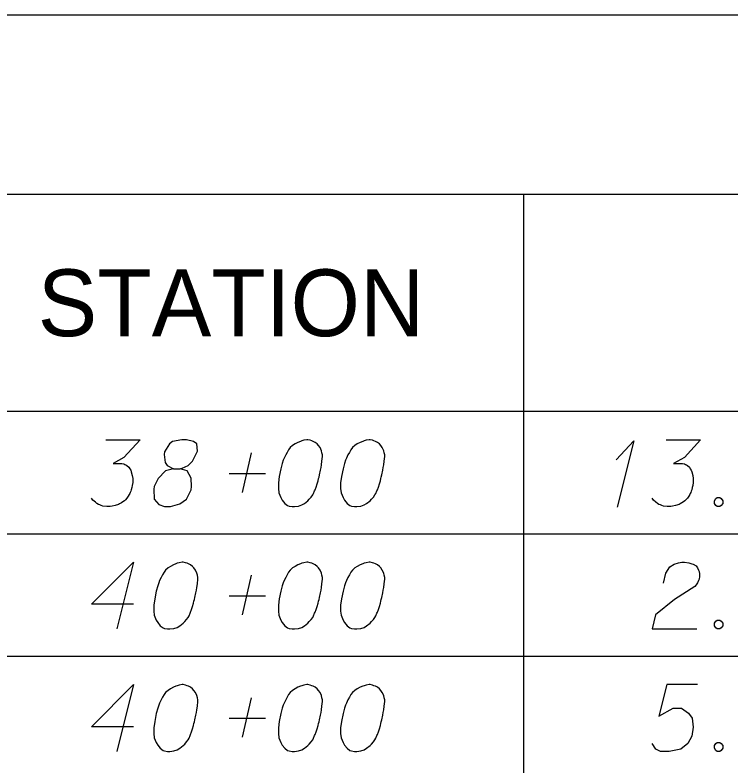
# Model space of a CAD drawing. Extents: x 2074207 to 2076812, y 516372 to 523312.
# Drawn here: x 2076345.6 to 2076397, y 520053.2 to 520107.1 of the extents above; entities that cross this region are included whole.
import ezdxf

# ---------------------------------------------------------------- set-up
doc = ezdxf.new("R2010")
doc.units = 0
for name, color, linetype in [('Prop DirtTable_ Soil Test Results - Outline (Major)', 7, 'Continuous'), ('Prop DirtTable_ Soil Test Results - Outline (Minor)', 7, 'Continuous'), ('Prop DirtTable_ Soil Test Results - Tx (Header - Small)', 7, 'Continuous'), ('Prop DirtTable_ Soil Test Results - Tx (Sample Data)', 7, 'Continuous')]:
    doc.layers.add(name, color=color, linetype=linetype)

msp = doc.modelspace()

# ---------------------------------------------------------------- linework, layer by layer
at = {"layer": 'Prop DirtTable_ Soil Test Results - Outline (Major)'}
for p, q in [((2076260.609, 520107.121), (2076811.903, 520107.121)), ((2076260.609, 520078.635), (2076811.903, 520078.635)), ((2076260.609, 520078.635), (2076811.903, 520078.635))]:
    msp.add_line(p, q, dxfattribs=at)
at = {"layer": 'Prop DirtTable_ Soil Test Results - Outline (Minor)'}
for p, q in [((2076260.609, 520094.235), (2076811.903, 520094.235)), ((2076382.2, 520094.235), (2076382.2, 520069.835)), ((2076260.609, 520069.835), (2076811.903, 520069.835)), ((2076260.609, 520069.835), (2076811.903, 520069.835)), ((2076382.2, 520069.835), (2076382.2, 520061.035)), ((2076260.609, 520061.035), (2076811.903, 520061.035)), ((2076260.609, 520061.035), (2076811.903, 520061.035)), ((2076382.2, 520061.035), (2076382.2, 520052.235))]:
    msp.add_line(p, q, dxfattribs=at)
at = {"layer": 'Prop DirtTable_ Soil Test Results - Tx (Sample Data)'}
for points in [[(2076352.139, 520076.591), (2076354.608, 520076.591), (2076353.444, 520075.306), (2076352.668, 520074.89), (2076353.303, 520074.89), (2076353.444, 520074.852), (2076353.514, 520074.814), (2076353.585, 520074.777), (2076353.655, 520074.739), (2076353.797, 520074.625), (2076353.867, 520074.512), (2076353.938, 520074.399), (2076353.973, 520074.285), (2076354.043, 520074.021), (2076354.079, 520073.794), (2076354.079, 520073.68), (2076354.079, 520073.529), (2076354.043, 520073.303), (2076354.008, 520073.151), (2076353.973, 520073), (2076353.938, 520072.887), (2076353.902, 520072.811), (2076353.867, 520072.736), (2076353.832, 520072.66), (2076353.761, 520072.547), (2076353.655, 520072.395), (2076353.55, 520072.282), (2076353.479, 520072.206), (2076353.373, 520072.131), (2076353.267, 520072.055), (2076353.126, 520071.98), (2076353.056, 520071.942), (2076352.809, 520071.866), (2076352.597, 520071.828), (2076352.456, 520071.791), (2076352.209, 520071.791), (2076351.927, 520071.828), (2076351.821, 520071.866), (2076351.715, 520071.904), (2076351.609, 520071.942), (2076351.504, 520072.017), (2076351.398, 520072.093), (2076351.221, 520072.244), (2076351.116, 520072.395)], [(2076357.007, 520074.512), (2076357.5, 520074.512), (2076357.642, 520074.55), (2076358.065, 520074.739), (2076358.382, 520075.041), (2076358.735, 520075.759), (2076358.7, 520076.288), (2076358.453, 520076.477), (2076357.959, 520076.591), (2076357.606, 520076.591), (2076356.936, 520076.477), (2076356.724, 520076.288), (2076356.372, 520075.721), (2076356.336, 520075.532), (2076356.407, 520074.965), (2076356.548, 520074.739), (2076357.007, 520074.512), (2076356.442, 520074.361), (2076355.913, 520073.794), (2076355.631, 520073.227), (2076355.596, 520073.038), (2076355.631, 520072.32), (2076355.948, 520071.942), (2076356.372, 520071.791), (2076356.795, 520071.791), (2076357.465, 520071.98), (2076357.959, 520072.32), (2076358.277, 520073), (2076358.312, 520073.227), (2076358.277, 520073.832), (2076357.994, 520074.361), (2076357.5, 520074.512)], [(2076366.672, 520076.591), (2076366.602, 520076.591), (2076366.39, 520076.553), (2076366.249, 520076.515), (2076366.143, 520076.477), (2076365.967, 520076.402), (2076365.755, 520076.288), (2076365.579, 520076.175), (2076365.402, 520076.024), (2076365.296, 520075.873), (2076365.191, 520075.684), (2076365.085, 520075.495), (2076364.979, 520075.268), (2076364.908, 520075.117), (2076364.838, 520074.89), (2076364.732, 520074.512), (2076364.626, 520073.945), (2076364.556, 520073.491), (2076364.556, 520073.076), (2076364.591, 520072.773), (2076364.732, 520072.433), (2076364.838, 520072.244), (2076365.014, 520072.017), (2076365.226, 520071.866), (2076365.332, 520071.828), (2076365.543, 520071.791), (2076365.72, 520071.791), (2076366.002, 520071.828), (2076366.249, 520071.904), (2076366.425, 520072.017), (2076366.672, 520072.206), (2076366.778, 520072.32), (2076366.919, 520072.471), (2076367.025, 520072.622), (2076367.095, 520072.736), (2076367.166, 520072.925), (2076367.201, 520073), (2076367.272, 520073.189), (2076367.342, 520073.416), (2076367.413, 520073.643), (2076367.448, 520073.794), (2076367.483, 520073.907), (2076367.519, 520074.058), (2076367.589, 520074.399), (2076367.625, 520074.588), (2076367.66, 520074.777), (2076367.695, 520075.041), (2076367.73, 520075.381), (2076367.73, 520075.495), (2076367.695, 520075.646), (2076367.66, 520075.797), (2076367.554, 520076.024), (2076367.448, 520076.175), (2076367.342, 520076.288), (2076367.201, 520076.402), (2076367.06, 520076.477), (2076366.954, 520076.515), (2076366.849, 520076.553), (2076366.672, 520076.591)], [(2076371.152, 520076.591), (2076371.082, 520076.591), (2076370.87, 520076.553), (2076370.729, 520076.515), (2076370.623, 520076.477), (2076370.447, 520076.402), (2076370.235, 520076.288), (2076370.059, 520076.175), (2076369.882, 520076.024), (2076369.776, 520075.873), (2076369.671, 520075.684), (2076369.565, 520075.495), (2076369.459, 520075.268), (2076369.388, 520075.117), (2076369.318, 520074.89), (2076369.212, 520074.512), (2076369.106, 520073.945), (2076369.036, 520073.491), (2076369.036, 520073.076), (2076369.071, 520072.773), (2076369.212, 520072.433), (2076369.318, 520072.244), (2076369.494, 520072.017), (2076369.706, 520071.866), (2076369.812, 520071.828), (2076370.023, 520071.791), (2076370.2, 520071.791), (2076370.482, 520071.828), (2076370.729, 520071.904), (2076370.905, 520072.017), (2076371.152, 520072.206), (2076371.258, 520072.32), (2076371.399, 520072.471), (2076371.505, 520072.622), (2076371.575, 520072.736), (2076371.646, 520072.925), (2076371.681, 520073), (2076371.752, 520073.189), (2076371.822, 520073.416), (2076371.893, 520073.643), (2076371.928, 520073.794), (2076371.963, 520073.907), (2076371.999, 520074.058), (2076372.069, 520074.399), (2076372.105, 520074.588), (2076372.14, 520074.777), (2076372.175, 520075.041), (2076372.21, 520075.381), (2076372.21, 520075.495), (2076372.175, 520075.646), (2076372.14, 520075.797), (2076372.034, 520076.024), (2076371.928, 520076.175), (2076371.822, 520076.288), (2076371.681, 520076.402), (2076371.54, 520076.477), (2076371.434, 520076.515), (2076371.329, 520076.553), (2076371.152, 520076.591)], [(2076388.86, 520075.154), (2076390.13, 520076.515), (2076388.931, 520071.753)], [(2076392.459, 520076.591), (2076394.928, 520076.591), (2076393.764, 520075.306), (2076392.988, 520074.89), (2076393.623, 520074.89), (2076393.764, 520074.852), (2076393.834, 520074.814), (2076393.905, 520074.777), (2076393.975, 520074.739), (2076394.117, 520074.625), (2076394.187, 520074.512), (2076394.258, 520074.399), (2076394.293, 520074.285), (2076394.363, 520074.021), (2076394.399, 520073.794), (2076394.399, 520073.68), (2076394.399, 520073.529), (2076394.363, 520073.303), (2076394.328, 520073.151), (2076394.293, 520073), (2076394.258, 520072.887), (2076394.222, 520072.811), (2076394.187, 520072.736), (2076394.152, 520072.66), (2076394.081, 520072.547), (2076393.975, 520072.395), (2076393.87, 520072.282), (2076393.799, 520072.206), (2076393.693, 520072.131), (2076393.587, 520072.055), (2076393.446, 520071.98), (2076393.376, 520071.942), (2076393.129, 520071.866), (2076392.917, 520071.828), (2076392.776, 520071.791), (2076392.529, 520071.791), (2076392.247, 520071.828), (2076392.141, 520071.866), (2076392.035, 520071.904), (2076391.929, 520071.942), (2076391.824, 520072.017), (2076391.718, 520072.093), (2076391.541, 520072.244), (2076391.436, 520072.395)], [(2076361.98, 520072.811), (2076362.615, 520075.646)], [(2076361.028, 520074.172), (2076363.638, 520074.172)], [(2076396.127, 520072.433), (2076396.304, 520072.433), (2076396.409, 520072.358), (2076396.515, 520072.206), (2076396.515, 520072.017), (2076396.409, 520071.866), (2076396.304, 520071.791), (2076396.127, 520071.791), (2076396.021, 520071.866), (2076395.916, 520072.017), (2076395.916, 520072.206), (2076396.021, 520072.358), (2076396.127, 520072.433)], [(2076354.149, 520064.767), (2076351.116, 520064.767), (2076354.149, 520067.791), (2076352.95, 520062.991)], [(2076357.712, 520067.791), (2076357.642, 520067.791), (2076357.43, 520067.753), (2076357.289, 520067.715), (2076357.183, 520067.677), (2076357.007, 520067.602), (2076356.795, 520067.488), (2076356.619, 520067.375), (2076356.442, 520067.224), (2076356.336, 520067.073), (2076356.231, 520066.884), (2076356.125, 520066.695), (2076356.019, 520066.468), (2076355.948, 520066.317), (2076355.878, 520066.09), (2076355.772, 520065.712), (2076355.666, 520065.145), (2076355.596, 520064.691), (2076355.596, 520064.276), (2076355.631, 520063.973), (2076355.772, 520063.633), (2076355.878, 520063.444), (2076356.054, 520063.217), (2076356.266, 520063.066), (2076356.372, 520063.028), (2076356.583, 520062.991), (2076356.76, 520062.991), (2076357.042, 520063.028), (2076357.289, 520063.104), (2076357.465, 520063.217), (2076357.712, 520063.406), (2076357.818, 520063.52), (2076357.959, 520063.671), (2076358.065, 520063.822), (2076358.135, 520063.936), (2076358.206, 520064.125), (2076358.241, 520064.2), (2076358.312, 520064.389), (2076358.382, 520064.616), (2076358.453, 520064.843), (2076358.488, 520064.994), (2076358.523, 520065.107), (2076358.559, 520065.258), (2076358.629, 520065.599), (2076358.665, 520065.788), (2076358.7, 520065.977), (2076358.735, 520066.241), (2076358.77, 520066.581), (2076358.77, 520066.695), (2076358.735, 520066.846), (2076358.7, 520066.997), (2076358.594, 520067.224), (2076358.488, 520067.375), (2076358.382, 520067.488), (2076358.241, 520067.602), (2076358.1, 520067.677), (2076357.994, 520067.715), (2076357.889, 520067.753), (2076357.712, 520067.791)], [(2076366.672, 520067.791), (2076366.602, 520067.791), (2076366.39, 520067.753), (2076366.249, 520067.715), (2076366.143, 520067.677), (2076365.967, 520067.602), (2076365.755, 520067.488), (2076365.579, 520067.375), (2076365.402, 520067.224), (2076365.296, 520067.073), (2076365.191, 520066.884), (2076365.085, 520066.695), (2076364.979, 520066.468), (2076364.908, 520066.317), (2076364.838, 520066.09), (2076364.732, 520065.712), (2076364.626, 520065.145), (2076364.556, 520064.691), (2076364.556, 520064.276), (2076364.591, 520063.973), (2076364.732, 520063.633), (2076364.838, 520063.444), (2076365.014, 520063.217), (2076365.226, 520063.066), (2076365.332, 520063.028), (2076365.543, 520062.991), (2076365.72, 520062.991), (2076366.002, 520063.028), (2076366.249, 520063.104), (2076366.425, 520063.217), (2076366.672, 520063.406), (2076366.778, 520063.52), (2076366.919, 520063.671), (2076367.025, 520063.822), (2076367.095, 520063.936), (2076367.166, 520064.125), (2076367.201, 520064.2), (2076367.272, 520064.389), (2076367.342, 520064.616), (2076367.413, 520064.843), (2076367.448, 520064.994), (2076367.483, 520065.107), (2076367.519, 520065.258), (2076367.589, 520065.599), (2076367.625, 520065.788), (2076367.66, 520065.977), (2076367.695, 520066.241), (2076367.73, 520066.581), (2076367.73, 520066.695), (2076367.695, 520066.846), (2076367.66, 520066.997), (2076367.554, 520067.224), (2076367.448, 520067.375), (2076367.342, 520067.488), (2076367.201, 520067.602), (2076367.06, 520067.677), (2076366.954, 520067.715), (2076366.849, 520067.753), (2076366.672, 520067.791)], [(2076371.152, 520067.791), (2076371.082, 520067.791), (2076370.87, 520067.753), (2076370.729, 520067.715), (2076370.623, 520067.677), (2076370.447, 520067.602), (2076370.235, 520067.488), (2076370.059, 520067.375), (2076369.882, 520067.224), (2076369.776, 520067.073), (2076369.671, 520066.884), (2076369.565, 520066.695), (2076369.459, 520066.468), (2076369.388, 520066.317), (2076369.318, 520066.09), (2076369.212, 520065.712), (2076369.106, 520065.145), (2076369.036, 520064.691), (2076369.036, 520064.276), (2076369.071, 520063.973), (2076369.212, 520063.633), (2076369.318, 520063.444), (2076369.494, 520063.217), (2076369.706, 520063.066), (2076369.812, 520063.028), (2076370.023, 520062.991), (2076370.2, 520062.991), (2076370.482, 520063.028), (2076370.729, 520063.104), (2076370.905, 520063.217), (2076371.152, 520063.406), (2076371.258, 520063.52), (2076371.399, 520063.671), (2076371.505, 520063.822), (2076371.575, 520063.936), (2076371.646, 520064.125), (2076371.681, 520064.2), (2076371.752, 520064.389), (2076371.822, 520064.616), (2076371.893, 520064.843), (2076371.928, 520064.994), (2076371.963, 520065.107), (2076371.999, 520065.258), (2076372.069, 520065.599), (2076372.105, 520065.788), (2076372.14, 520065.977), (2076372.175, 520066.241), (2076372.21, 520066.581), (2076372.21, 520066.695), (2076372.175, 520066.846), (2076372.14, 520066.997), (2076372.034, 520067.224), (2076371.928, 520067.375), (2076371.822, 520067.488), (2076371.681, 520067.602), (2076371.54, 520067.677), (2076371.434, 520067.715), (2076371.329, 520067.753), (2076371.152, 520067.791)], [(2076392.247, 520066.279), (2076392.423, 520066.997), (2076392.706, 520067.451), (2076393.023, 520067.64), (2076393.34, 520067.753), (2076393.587, 520067.791), (2076393.764, 520067.791), (2076394.081, 520067.753), (2076394.293, 520067.677), (2076394.399, 520067.64), (2076394.61, 520067.526), (2076394.716, 520067.375), (2076394.787, 520067.224), (2076394.822, 520067.11), (2076394.857, 520066.959), (2076394.857, 520066.77), (2076394.822, 520066.581), (2076394.787, 520066.468), (2076394.716, 520066.317), (2076394.61, 520066.165), (2076394.505, 520066.052), (2076393.058, 520065.107), (2076391.683, 520064.011), (2076391.436, 520062.991), (2076394.646, 520062.991)], [(2076361.98, 520064.011), (2076362.615, 520066.846)], [(2076361.028, 520065.372), (2076363.638, 520065.372)], [(2076396.127, 520063.633), (2076396.304, 520063.633), (2076396.409, 520063.558), (2076396.515, 520063.406), (2076396.515, 520063.217), (2076396.409, 520063.066), (2076396.304, 520062.991), (2076396.127, 520062.991), (2076396.021, 520063.066), (2076395.916, 520063.217), (2076395.916, 520063.406), (2076396.021, 520063.558), (2076396.127, 520063.633)], [(2076354.149, 520055.967), (2076351.116, 520055.967), (2076354.149, 520058.991), (2076352.95, 520054.191)], [(2076357.712, 520058.991), (2076357.642, 520058.991), (2076357.43, 520058.953), (2076357.289, 520058.915), (2076357.183, 520058.877), (2076357.007, 520058.802), (2076356.795, 520058.688), (2076356.619, 520058.575), (2076356.442, 520058.424), (2076356.336, 520058.273), (2076356.231, 520058.084), (2076356.125, 520057.895), (2076356.019, 520057.668), (2076355.948, 520057.517), (2076355.878, 520057.29), (2076355.772, 520056.912), (2076355.666, 520056.345), (2076355.596, 520055.891), (2076355.596, 520055.476), (2076355.631, 520055.173), (2076355.772, 520054.833), (2076355.878, 520054.644), (2076356.054, 520054.417), (2076356.266, 520054.266), (2076356.372, 520054.228), (2076356.583, 520054.191), (2076356.76, 520054.191), (2076357.042, 520054.228), (2076357.289, 520054.304), (2076357.465, 520054.417), (2076357.712, 520054.606), (2076357.818, 520054.72), (2076357.959, 520054.871), (2076358.065, 520055.022), (2076358.135, 520055.136), (2076358.206, 520055.325), (2076358.241, 520055.4), (2076358.312, 520055.589), (2076358.382, 520055.816), (2076358.453, 520056.043), (2076358.488, 520056.194), (2076358.523, 520056.307), (2076358.559, 520056.458), (2076358.629, 520056.799), (2076358.665, 520056.988), (2076358.7, 520057.177), (2076358.735, 520057.441), (2076358.77, 520057.781), (2076358.77, 520057.895), (2076358.735, 520058.046), (2076358.7, 520058.197), (2076358.594, 520058.424), (2076358.488, 520058.575), (2076358.382, 520058.688), (2076358.241, 520058.802), (2076358.1, 520058.877), (2076357.994, 520058.915), (2076357.889, 520058.953), (2076357.712, 520058.991)], [(2076366.672, 520058.991), (2076366.602, 520058.991), (2076366.39, 520058.953), (2076366.249, 520058.915), (2076366.143, 520058.877), (2076365.967, 520058.802), (2076365.755, 520058.688), (2076365.579, 520058.575), (2076365.402, 520058.424), (2076365.296, 520058.273), (2076365.191, 520058.084), (2076365.085, 520057.895), (2076364.979, 520057.668), (2076364.908, 520057.517), (2076364.838, 520057.29), (2076364.732, 520056.912), (2076364.626, 520056.345), (2076364.556, 520055.891), (2076364.556, 520055.476), (2076364.591, 520055.173), (2076364.732, 520054.833), (2076364.838, 520054.644), (2076365.014, 520054.417), (2076365.226, 520054.266), (2076365.332, 520054.228), (2076365.543, 520054.191), (2076365.72, 520054.191), (2076366.002, 520054.228), (2076366.249, 520054.304), (2076366.425, 520054.417), (2076366.672, 520054.606), (2076366.778, 520054.72), (2076366.919, 520054.871), (2076367.025, 520055.022), (2076367.095, 520055.136), (2076367.166, 520055.325), (2076367.201, 520055.4), (2076367.272, 520055.589), (2076367.342, 520055.816), (2076367.413, 520056.043), (2076367.448, 520056.194), (2076367.483, 520056.307), (2076367.519, 520056.458), (2076367.589, 520056.799), (2076367.625, 520056.988), (2076367.66, 520057.177), (2076367.695, 520057.441), (2076367.73, 520057.781), (2076367.73, 520057.895), (2076367.695, 520058.046), (2076367.66, 520058.197), (2076367.554, 520058.424), (2076367.448, 520058.575), (2076367.342, 520058.688), (2076367.201, 520058.802), (2076367.06, 520058.877), (2076366.954, 520058.915), (2076366.849, 520058.953), (2076366.672, 520058.991)], [(2076371.152, 520058.991), (2076371.082, 520058.991), (2076370.87, 520058.953), (2076370.729, 520058.915), (2076370.623, 520058.877), (2076370.447, 520058.802), (2076370.235, 520058.688), (2076370.059, 520058.575), (2076369.882, 520058.424), (2076369.776, 520058.273), (2076369.671, 520058.084), (2076369.565, 520057.895), (2076369.459, 520057.668), (2076369.388, 520057.517), (2076369.318, 520057.29), (2076369.212, 520056.912), (2076369.106, 520056.345), (2076369.036, 520055.891), (2076369.036, 520055.476), (2076369.071, 520055.173), (2076369.212, 520054.833), (2076369.318, 520054.644), (2076369.494, 520054.417), (2076369.706, 520054.266), (2076369.812, 520054.228), (2076370.023, 520054.191), (2076370.2, 520054.191), (2076370.482, 520054.228), (2076370.729, 520054.304), (2076370.905, 520054.417), (2076371.152, 520054.606), (2076371.258, 520054.72), (2076371.399, 520054.871), (2076371.505, 520055.022), (2076371.575, 520055.136), (2076371.646, 520055.325), (2076371.681, 520055.4), (2076371.752, 520055.589), (2076371.822, 520055.816), (2076371.893, 520056.043), (2076371.928, 520056.194), (2076371.963, 520056.307), (2076371.999, 520056.458), (2076372.069, 520056.799), (2076372.105, 520056.988), (2076372.14, 520057.177), (2076372.175, 520057.441), (2076372.21, 520057.781), (2076372.21, 520057.895), (2076372.175, 520058.046), (2076372.14, 520058.197), (2076372.034, 520058.424), (2076371.928, 520058.575), (2076371.822, 520058.688), (2076371.681, 520058.802), (2076371.54, 520058.877), (2076371.434, 520058.915), (2076371.329, 520058.953), (2076371.152, 520058.991)], [(2076394.716, 520058.991), (2076392.494, 520058.991), (2076391.929, 520056.723), (2076392.952, 520057.29), (2076393.552, 520057.29), (2076394.046, 520056.95), (2076394.328, 520056.572), (2076394.399, 520055.929), (2076394.293, 520055.287), (2076394.011, 520054.758), (2076393.517, 520054.342), (2076392.67, 520054.191), (2076392.035, 520054.191), (2076391.718, 520054.342), (2076391.436, 520054.758)], [(2076361.98, 520055.211), (2076362.615, 520058.046)], [(2076361.028, 520056.572), (2076363.638, 520056.572)], [(2076396.127, 520054.833), (2076396.304, 520054.833), (2076396.409, 520054.758), (2076396.515, 520054.606), (2076396.515, 520054.417), (2076396.409, 520054.266), (2076396.304, 520054.191), (2076396.127, 520054.191), (2076396.021, 520054.266), (2076395.916, 520054.417), (2076395.916, 520054.606), (2076396.021, 520054.758), (2076396.127, 520054.833)]]:
    msp.add_lwpolyline(points, dxfattribs=at)

# ---------------------------------------------------------------- texts
at = {"layer": 'Prop DirtTable_ Soil Test Results - Tx (Header - Small)'}
msp.add_text('STATION', height=4.8, dxfattribs=at).set_placement((2076347.248, 520084.035))

doc.saveas('drawing.dxf')
